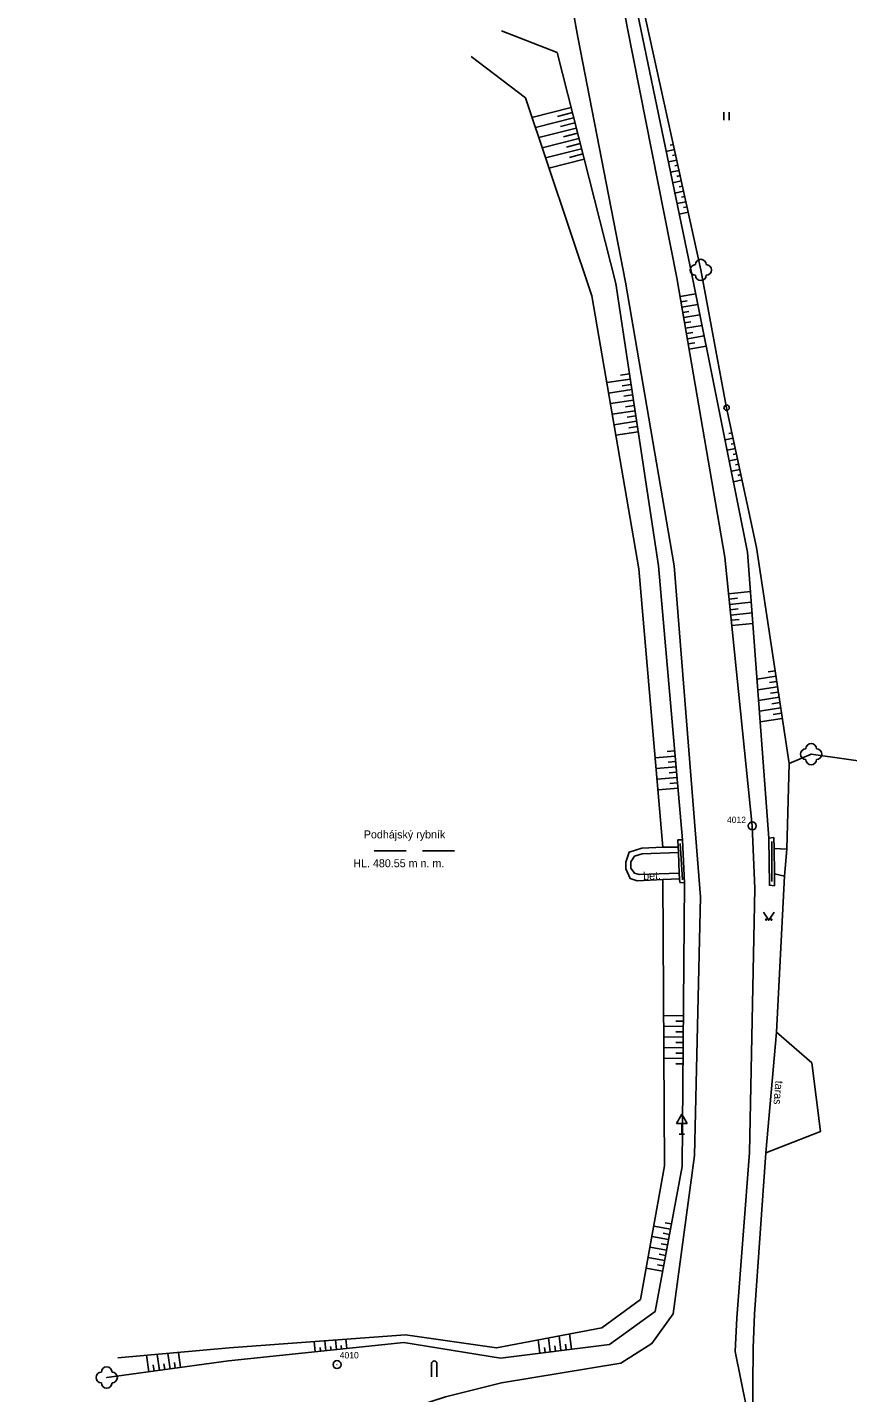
# Model space of a CAD drawing. Extents: x -794191 to -788944, y -1117087 to -1105044.
# Drawn here: x -789596.2 to -789519.3, y -1105847.6 to -1105719.7 of the extents above; entities that cross this region are included whole.
import ezdxf

# ---------------------------------------------------------------- set-up
doc = ezdxf.new("R2010")
doc.units = 0
for name, color, linetype in [('Doplňkové značky', 7, 'Continuous'), ('Hranice - ploty_ zdi', 7, 'Continuous'), ('Komunikace', 7, 'Continuous'), ('Pomocné popisy', 7, 'Continuous'), ('Povr_ zn_ inž_ sítí - el_', 7, 'Continuous'), ('temporary_level_1', 7, 'Continuous'), ('Vodstvo', 7, 'Continuous'), ('Výškopis', 7, 'Continuous'), ('Zeleň', 7, 'Continuous'), ('Značky druhů pozemků', 7, 'Continuous')]:
    doc.layers.add(name, color=color, linetype=linetype)

msp = doc.modelspace()

# ---------------------------------------------------------------- linework, layer by layer
at = {"layer": 'Doplňkové značky'}
for p, q in [((-789534.88, -1105821.524), (-789535.38, -1105822.39)), ((-789534.88, -1105821.524), (-789534.38, -1105822.39)), ((-789535.38, -1105822.39), (-789534.38, -1105822.39)), ((-789534.88, -1105823.39), (-789534.88, -1105822.39)), ((-789535.13, -1105823.39), (-789534.63, -1105823.39)), ((-789558.33, -1105846.14), (-789558.33, -1105844.89)), ((-789557.83, -1105846.14), (-789557.83, -1105844.89))]:
    msp.add_line(p, q, dxfattribs=at)
msp.add_arc((-789558.08, -1105844.89), 0.25, 0, 179.99999, dxfattribs=at)
at = {"layer": 'Hranice - ploty_ zdi'}
for p, q in [((-789535.04, -1105796.14), (-789534.83, -1105799.55)), ((-789526.46, -1105795.96), (-789526.45, -1105799.71)), ((-789535.22, -1105796.5), (-789536.65, -1105796.5)), ((-789535.08, -1105799.82), (-789534.63, -1105799.83)), ((-789527, -1105825.15), (-789526.02, -1105813.83)), ((-789527, -1105825.15), (-789528.06, -1105840.25)), ((-789528.06, -1105840.25), (-789528.2, -1105843.41)), ((-789528.2, -1105843.41), (-789528.28, -1105851.62))]:
    msp.add_line(p, q, dxfattribs=at)
for points in [[(-789504.45, -1105827.96), (-789497.98, -1105801.08), (-789499.81, -1105791.03), (-789522.76, -1105787.78), (-789524.83, -1105788.65), (-789525.03, -1105796.7)], [(-789534.63, -1105799.83), (-789534.81, -1105795.8), (-789535.25, -1105795.82), (-789535.22, -1105796.5), (-789535.2, -1105797), (-789535.13, -1105798.93), (-789535.11, -1105799.46), (-789535.08, -1105799.82)], [(-789526.26, -1105795.59), (-789526.73, -1105795.64), (-789526.67, -1105800.06), (-789526.21, -1105800.12)], [(-789526.21, -1105800.12), (-789526.2, -1105798.99), (-789526.24, -1105796.62), (-789526.26, -1105795.59)], [(-789535.11, -1105799.46), (-789536.65, -1105799.53), (-789539.08, -1105799.65), (-789539.73, -1105799.43), (-789540.12, -1105798.53), (-789540.14, -1105797.9), (-789539.82, -1105796.97), (-789538.62, -1105796.59), (-789536.65, -1105796.5)], [(-789535.2, -1105797), (-789538.61, -1105797.11), (-789539.33, -1105797.34), (-789539.67, -1105797.86), (-789539.65, -1105798.48), (-789539.32, -1105798.94), (-789538.87, -1105799.07), (-789535.13, -1105798.93)], [(-789525.03, -1105796.7), (-789525.27, -1105799.23), (-789526.02, -1105813.83), (-789522.69, -1105816.72), (-789521.88, -1105823.13), (-789527, -1105825.15)]]:
    msp.add_lwpolyline(points, dxfattribs=at)
at = {"layer": 'Komunikace'}
for points in [[(-789535.59, -1105770.14), (-789540.17, -1105743.55), (-789544.64, -1105720.6), (-789549.51, -1105693.88), (-789551.84, -1105674.59), (-789552.43, -1105667.51), (-789552.98, -1105654.14), (-789552.6, -1105637.88), (-789551.58, -1105625.26)], [(-789546.55, -1105625.15), (-789547.89, -1105638.03), (-789548.37, -1105653.16), (-789547.78, -1105666.01), (-789545.16, -1105691.38), (-789540.01, -1105719.64), (-789535.34, -1105743.15), (-789530.86, -1105769.32)], [(-789528.28, -1105851.62), (-789529.89, -1105843.76), (-789529.74, -1105840.62), (-789528.55, -1105825.12), (-789528.05, -1105800.37), (-789528.28, -1105794.5), (-789530.86, -1105769.32)], [(-789535.59, -1105770.14), (-789533.12, -1105801.15), (-789533.7, -1105825.39), (-789535.69, -1105840.23), (-789537.69, -1105843.02), (-789540.59, -1105844.86), (-789551.79, -1105846.71), (-789557.03, -1105848.02), (-789559.52, -1105848.82), (-789564.74, -1105851.36), (-789576.29, -1105857.25), (-789581.5, -1105857.46), (-789585.29, -1105857.15), (-789596.22, -1105851.46)]]:
    msp.add_lwpolyline(points, dxfattribs=at)
at = {"layer": 'Povr_ zn_ inž_ sítí - el_'}
msp.add_circle((-789530.68, -1105755.32), 0.25, dxfattribs=at)
at = {"layer": 'temporary_level_1'}
for centre, radius in [((-789528.28, -1105794.501), 0.375), ((-789528.28, -1105794.501), 0.0005), ((-789567.19, -1105844.981), 0.375), ((-789567.19, -1105844.981), 0.0005)]:
    msp.add_circle(centre, radius, dxfattribs=at)
at = {"layer": 'Vodstvo'}
for p, q in [((-789525.03, -1105796.7), (-789526.24, -1105796.62)), ((-789536.49, -1105826.37), (-789536.65, -1105799.53)), ((-789525.27, -1105799.23), (-789526.2, -1105798.99))]:
    msp.add_line(p, q, dxfattribs=at)
for points in [[(-789536.65, -1105796.5), (-789538.9, -1105770.42), (-789543.32, -1105744.83), (-789549.54, -1105726.28), (-789554.63, -1105722.39)], [(-789536.49, -1105826.37), (-789538.74, -1105838.88), (-789542.39, -1105841.54), (-789552.24, -1105843.42), (-789560.79, -1105842.2)], [(-789560.79, -1105842.2), (-789577.3, -1105843.43), (-789587.75, -1105844.36)]]:
    msp.add_lwpolyline(points, dxfattribs=at)
at = {"layer": 'Výškopis'}
msp.add_line((-789534.63, -1105799.83), (-789534.85, -1105826.43), dxfattribs=at)
for points in [[(-789524.83, -1105788.65), (-789527.89, -1105768.43), (-789530.68, -1105755.32), (-789533.1, -1105742.41), (-789538.24, -1105718.97), (-789543.66, -1105691.36)], [(-789544.26, -1105691.58), (-789538.89, -1105719.09), (-789533.94, -1105742.83), (-789528.72, -1105768.85), (-789526.73, -1105795.64)], [(-789534.81, -1105795.8), (-789537.07, -1105770.14), (-789541.07, -1105743.69), (-789546.57, -1105722.04), (-789551.78, -1105720.01)], [(-789545.264, -1105727.179), (-789548.926, -1105728.11)], [(-789545.018, -1105728.149), (-789548.608, -1105729.061)], [(-789545.141, -1105727.664), (-789546.519, -1105728.014)], [(-789544.772, -1105729.118), (-789548.289, -1105730.011)], [(-789544.895, -1105728.633), (-789546.245, -1105728.976)], [(-789544.649, -1105729.603), (-789545.971, -1105729.939)], [(-789544.526, -1105730.087), (-789547.97, -1105730.962)], [(-789544.279, -1105731.056), (-789547.651, -1105731.913)], [(-789544.403, -1105730.572), (-789545.698, -1105730.901)], [(-789535.681, -1105730.641), (-789535.972, -1105730.704)], [(-789544.033, -1105732.026), (-789547.332, -1105732.864)], [(-789544.156, -1105731.541), (-789545.424, -1105731.863)], [(-789535.574, -1105731.129), (-789536.345, -1105731.298)], [(-789535.36, -1105732.106), (-789536.14, -1105732.277)], [(-789535.467, -1105731.617), (-789535.761, -1105731.682)], [(-789535.145, -1105733.083), (-789535.936, -1105733.256)], [(-789535.252, -1105732.594), (-789535.551, -1105732.66)], [(-789535.038, -1105733.571), (-789535.341, -1105733.637)], [(-789534.931, -1105734.059), (-789535.732, -1105734.235)], [(-789534.824, -1105734.548), (-789535.13, -1105734.615)], [(-789534.717, -1105735.036), (-789535.528, -1105735.214)], [(-789534.503, -1105736.013), (-789535.324, -1105736.193)], [(-789534.61, -1105735.525), (-789534.92, -1105735.593)], [(-789534.289, -1105736.99), (-789535.12, -1105737.172)], [(-789534.396, -1105736.501), (-789534.71, -1105736.57)], [(-789535.039, -1105744.906), (-789533.574, -1105744.655)], [(-789534.955, -1105745.399), (-789534.393, -1105745.303)], [(-789534.871, -1105745.892), (-789533.377, -1105745.636)], [(-789534.786, -1105746.385), (-789534.213, -1105746.287)], [(-789534.702, -1105746.877), (-789533.18, -1105746.617)], [(-789534.618, -1105747.37), (-789534.034, -1105747.27)], [(-789534.533, -1105747.863), (-789532.983, -1105747.598)], [(-789534.449, -1105748.356), (-789533.855, -1105748.254)], [(-789534.364, -1105748.849), (-789532.787, -1105748.579)], [(-789534.28, -1105749.342), (-789533.675, -1105749.238)], [(-789534.196, -1105749.834), (-789532.59, -1105749.56)], [(-789539.718, -1105752.632), (-789541.915, -1105752.965)], [(-789539.792, -1105752.138), (-789540.631, -1105752.265)], [(-789539.568, -1105753.621), (-789541.745, -1105753.95)], [(-789539.643, -1105753.127), (-789540.474, -1105753.252)], [(-789539.493, -1105754.115), (-789540.317, -1105754.24)], [(-789539.419, -1105754.61), (-789541.574, -1105754.936)], [(-789539.344, -1105755.104), (-789540.159, -1105755.227)], [(-789539.269, -1105755.599), (-789541.404, -1105755.921)], [(-789539.12, -1105756.587), (-789541.234, -1105756.907)], [(-789539.194, -1105756.093), (-789540.002, -1105756.215)], [(-789538.97, -1105757.576), (-789541.064, -1105757.893)], [(-789539.045, -1105757.082), (-789539.844, -1105757.203)], [(-789530.178, -1105757.679), (-789530.463, -1105757.74)], [(-789530.074, -1105758.168), (-789530.831, -1105758.329)], [(-789529.866, -1105759.146), (-789530.634, -1105759.31)], [(-789529.97, -1105758.657), (-789530.26, -1105758.719)], [(-789529.658, -1105760.124), (-789530.437, -1105760.29)], [(-789529.762, -1105759.635), (-789530.056, -1105759.698)], [(-789529.449, -1105761.102), (-789530.241, -1105761.271)], [(-789529.554, -1105760.613), (-789529.852, -1105760.677)], [(-789529.345, -1105761.591), (-789529.648, -1105761.656)], [(-789529.241, -1105762.08), (-789530.044, -1105762.251)], [(-789530.508, -1105772.754), (-789528.446, -1105772.542)], [(-789530.457, -1105773.251), (-789529.679, -1105773.171)], [(-789530.406, -1105773.749), (-789528.372, -1105773.54)], [(-789530.355, -1105774.246), (-789529.587, -1105774.167)], [(-789530.304, -1105774.743), (-789528.298, -1105774.538)], [(-789530.253, -1105775.241), (-789529.496, -1105775.163)], [(-789530.202, -1105775.738), (-789528.223, -1105775.535)], [(-789526.067, -1105780.478), (-789527.836, -1105780.746)], [(-789526.142, -1105779.983), (-789526.8, -1105780.083)], [(-789525.992, -1105780.972), (-789526.679, -1105781.076)], [(-789525.917, -1105781.467), (-789527.762, -1105781.746)], [(-789525.842, -1105781.961), (-789526.558, -1105782.069)], [(-789525.767, -1105782.455), (-789527.688, -1105782.746)], [(-789525.618, -1105783.444), (-789527.614, -1105783.746)], [(-789525.693, -1105782.95), (-789526.437, -1105783.062)], [(-789525.468, -1105784.433), (-789527.539, -1105784.746)], [(-789525.543, -1105783.938), (-789526.316, -1105784.055)], [(-789535.499, -1105787.978), (-789537.371, -1105788.143)], [(-789535.543, -1105787.48), (-789536.254, -1105787.542)], [(-789535.455, -1105788.476), (-789536.167, -1105788.538)], [(-789535.411, -1105788.974), (-789537.285, -1105789.139)], [(-789535.367, -1105789.472), (-789536.08, -1105789.535)], [(-789535.323, -1105789.97), (-789537.199, -1105790.135)], [(-789535.236, -1105790.966), (-789537.113, -1105791.131)], [(-789535.28, -1105790.468), (-789535.993, -1105790.531)], [(-789534.733, -1105812.299), (-789536.574, -1105812.284)], [(-789534.737, -1105812.799), (-789535.434, -1105812.793)], [(-789534.741, -1105813.299), (-789536.568, -1105813.284)], [(-789534.746, -1105813.799), (-789535.437, -1105813.793)], [(-789534.75, -1105814.299), (-789536.562, -1105814.284)], [(-789534.758, -1105815.299), (-789536.556, -1105815.284)], [(-789534.754, -1105814.799), (-789535.44, -1105814.793)], [(-789534.766, -1105816.299), (-789536.55, -1105816.284)], [(-789534.77, -1105816.799), (-789535.446, -1105816.793)], [(-789534.762, -1105815.799), (-789535.443, -1105815.793)], [(-789588.78, -1105846.2), (-789577.36, -1105844.65), (-789560.93, -1105842.91), (-789551.87, -1105844.39), (-789541.65, -1105843.1), (-789537.39, -1105840.02), (-789534.85, -1105826.43)], [(-789535.946, -1105832.292), (-789537.503, -1105832.001)], [(-789535.854, -1105831.8), (-789536.447, -1105831.689)], [(-789536.129, -1105833.275), (-789537.68, -1105832.985)], [(-789536.037, -1105832.783), (-789536.628, -1105832.673)], [(-789536.313, -1105834.258), (-789537.857, -1105833.969)], [(-789536.405, -1105834.749), (-789536.99, -1105834.64)], [(-789536.221, -1105833.766), (-789536.809, -1105833.656)], [(-789536.68, -1105836.224), (-789538.211, -1105835.938)], [(-789536.497, -1105835.241), (-789538.034, -1105834.953)], [(-789536.589, -1105835.732), (-789537.171, -1105835.623)], [(-789546.212, -1105843.676), (-789546.386, -1105842.303)], [(-789545.22, -1105843.551), (-789545.402, -1105842.115)], [(-789569.246, -1105843.791), (-789569.347, -1105842.838)], [(-789568.749, -1105843.738), (-789568.787, -1105843.382)], [(-789568.252, -1105843.685), (-789568.349, -1105842.763)], [(-789567.755, -1105843.633), (-789567.791, -1105843.288)], [(-789567.257, -1105843.58), (-789567.352, -1105842.689)], [(-789566.76, -1105843.527), (-789566.795, -1105843.195)], [(-789566.263, -1105843.475), (-789566.354, -1105842.615)], [(-789548.197, -1105843.926), (-789548.354, -1105842.678)], [(-789547.701, -1105843.864), (-789547.762, -1105843.378)], [(-789547.205, -1105843.801), (-789547.37, -1105842.49)], [(-789546.708, -1105843.738), (-789546.773, -1105843.229)], [(-789545.716, -1105843.613), (-789545.784, -1105843.08)], [(-789584.827, -1105845.663), (-789585.037, -1105844.119)], [(-789583.836, -1105845.529), (-789584.039, -1105844.03)], [(-789583.34, -1105845.462), (-789583.417, -1105844.901)], [(-789582.845, -1105845.394), (-789583.042, -1105843.941)], [(-789582.35, -1105845.327), (-789582.423, -1105844.784)], [(-789581.854, -1105845.26), (-789582.045, -1105843.852)], [(-789584.331, -1105845.596), (-789584.41, -1105845.018)]]:
    msp.add_lwpolyline(points, dxfattribs=at)
at = {"layer": 'Zeleň'}
for centre in [(-789533.1, -1105742.41), (-789522.76, -1105787.78), (-789588.78, -1105846.2)]:
    msp.add_circle(centre, 0.0005, dxfattribs=at)
for centre, start, end in [((-789533.6, -1105742.41), 89.99999, 269.99999), ((-789533.1, -1105741.91), 0, 179.99999), ((-789532.6, -1105742.41), 270, 89.99999), ((-789533.1, -1105742.91), 179.99999, 359.99999), ((-789523.26, -1105787.78), 89.99999, 269.99999), ((-789522.76, -1105787.28), 0, 179.99999), ((-789522.26, -1105787.78), 270, 89.99999), ((-789522.76, -1105788.28), 179.99999, 359.99999), ((-789589.28, -1105846.2), 89.99999, 269.99999), ((-789588.78, -1105845.7), 0, 179.99999), ((-789588.28, -1105846.2), 270, 89.99999), ((-789588.78, -1105846.7), 179.99999, 359.99999)]:
    msp.add_arc(centre, 0.5, start, end, dxfattribs=at)
at = {"layer": 'Značky druhů pozemků'}
for p, q in [((-789530.95, -1105728.385), (-789530.95, -1105727.635)), ((-789530.45, -1105728.385), (-789530.45, -1105727.635)), ((-789563.7, -1105796.84), (-789560.7, -1105796.84)), ((-789559.2, -1105796.84), (-789556.2, -1105796.84))]:
    msp.add_line(p, q, dxfattribs=at)
msp.add_lwpolyline([(-789527.233, -1105802.595), (-789526.733, -1105803.345), (-789526.233, -1105802.595)], dxfattribs=at)
for centre in [(-789526.983, -1105803.295), (-789526.483, -1105803.295)]:
    msp.add_circle(centre, 0.05, dxfattribs=at)

# ---------------------------------------------------------------- texts
at = {"layer": 'Pomocné popisy'}
for s, p in [('Podhájský rybník', (-789564.684, -1105795.68)), ('HL. 480.55 m n. m.', (-789565.67, -1105798.38))]:
    msp.add_text(s, height=0.75, dxfattribs=at).set_placement(p)
for s, rotation, p in [('bet.', 2.45673, (-789538.49, -1105799.58)), ('taras', 265.38168, (-789526.11, -1105818.367))]:
    msp.add_text(s, height=0.75, rotation=rotation, dxfattribs=at).set_placement(p)
at = {"layer": 'temporary_level_1'}
for s, p in [('4012', (-789530.65, -1105794.24)), ('4010', (-789566.94, -1105844.41))]:
    msp.add_text(s, height=0.6, dxfattribs=at).set_placement(p)

doc.saveas('drawing.dxf')
